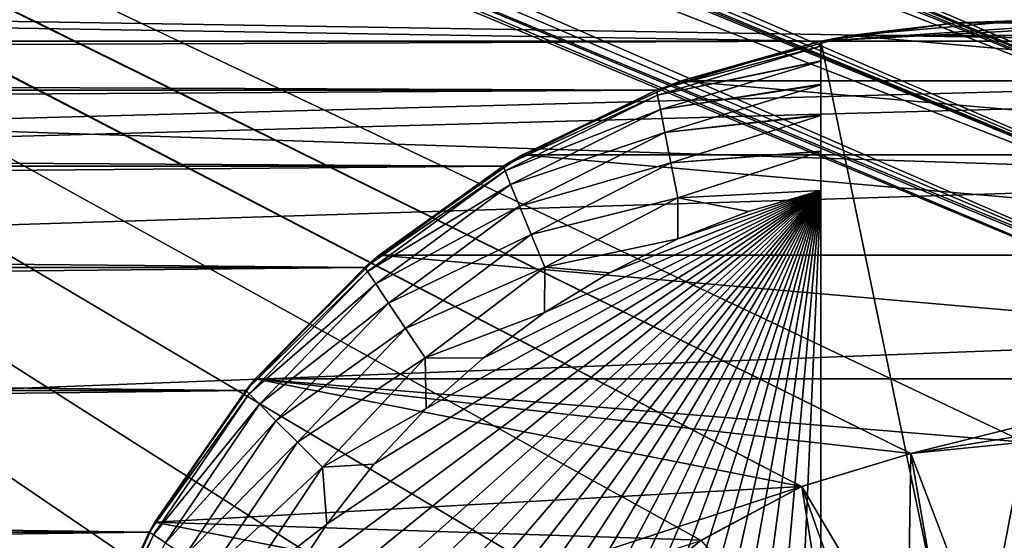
# Model space of a CAD drawing. Header units: millimetres. Extents: x -100 to 100, y -64 to 136.
# Tile 337 of 530: x 19.05 to 22.43, y 26.66 to 28.45. Entities that reach past the tile are written whole.
import ezdxf

# ---------------------------------------------------------------- set-up
doc = ezdxf.new("R2010")
doc.units = ezdxf.units.MM
doc.header["$LTSCALE"] = 159.143519
for name, color, linetype in [('120', 7, 'CONTINUOUS'), ('126', 7, 'CONTINUOUS'), ('130', 7, 'CONTINUOUS'), ('221', 7, 'CONTINUOUS'), ('326', 7, 'CONTINUOUS'), ('328', 7, 'CONTINUOUS'), ('330', 7, 'CONTINUOUS'), ('331', 7, 'CONTINUOUS'), ('332', 7, 'CONTINUOUS'), ('335', 7, 'CONTINUOUS'), ('336', 7, 'CONTINUOUS'), ('337', 7, 'CONTINUOUS'), ('397', 7, 'CONTINUOUS'), ('407', 7, 'CONTINUOUS'), ('412', 7, 'CONTINUOUS'), ('420', 7, 'CONTINUOUS'), ('424', 7, 'CONTINUOUS'), ('426', 7, 'CONTINUOUS'), ('437', 7, 'CONTINUOUS')]:
    doc.layers.add(name, color=color, linetype=linetype)

msp = doc.modelspace()

# ---------------------------------------------------------------- linework, layer by layer
at = {"layer": '120', "color": 7, "linetype": 'CONTINUOUS', "true_color": 0x8c979c}
for points in [[(23.5091, 27.3097, 2.6044), (10.3131, 32.7757, 3.0653), (22.1097, 26.9615, 2.6533), (23.5091, 27.3097, 2.6044)], [(10.3131, 32.7757, 3.0653), (10.3131, 23.1114, 3.0653), (21.7344, 26.8477, 2.6664), (10.3131, 32.7757, 3.0653)], [(22.1097, 26.9615, 2.6533), (10.3131, 32.7757, 3.0653), (21.7344, 26.8477, 2.6664), (22.1097, 26.9615, 2.6533)], [(23.7096, 27.2163, 2.5974), (23.5091, 27.3097, 2.6044), (22.1097, 26.9615, 2.6533), (23.7096, 27.2163, 2.5974)], [(22.5, 27, 2.6397), (23.7096, 27.2163, 2.5974), (22.1097, 26.9615, 2.6533), (22.5, 27, 2.6397)], [(21.7344, 26.8477, 2.6664), (10.3131, 23.1114, 3.0653), (21.3886, 26.6627, 2.6785), (21.7344, 26.8477, 2.6664)]]:
    msp.add_3dface(points, dxfattribs=at)
at = {"layer": '126', "color": 7, "linetype": 'CONTINUOUS', "true_color": 0x8c979c}
for points in [[(9.8935, 34.0984, 2.6334), (9.9513, 33.8917, 2.7802), (23.8965, 28.2825, 2.1591), (9.8935, 34.0984, 2.6334)], [(23.9601, 28.4553, 1.9326), (9.8935, 34.0984, 2.6334), (23.8965, 28.2825, 2.1591), (23.9601, 28.4553, 1.9326)], [(9.9513, 33.8917, 2.7802), (9.9682, 33.8306, 2.8157), (23.8965, 28.2825, 2.1591), (9.9513, 33.8917, 2.7802)], [(9.9682, 33.8306, 2.8157), (10.0227, 33.6366, 2.9089), (23.8162, 28.0729, 2.3456), (9.9682, 33.8306, 2.8157)], [(23.8965, 28.2825, 2.1591), (9.9682, 33.8306, 2.8157), (23.8162, 28.0729, 2.3456), (23.8965, 28.2825, 2.1591)], [(10.0227, 33.6366, 2.9089), (10.0574, 33.5175, 2.9536), (23.8162, 28.0729, 2.3456), (10.0227, 33.6366, 2.9089)], [(10.0574, 33.5175, 2.9536), (10.1049, 33.3619, 2.9992), (23.7222, 27.8344, 2.4853), (10.0574, 33.5175, 2.9536)], [(23.8162, 28.0729, 2.3456), (10.0574, 33.5175, 2.9536), (23.7222, 27.8344, 2.4853), (23.8162, 28.0729, 2.3456)], [(10.1049, 33.3619, 2.9992), (10.1698, 33.1634, 3.0392), (23.7222, 27.8344, 2.4853), (10.1049, 33.3619, 2.9992)], [(10.1698, 33.1634, 3.0392), (10.201, 33.073, 3.0511), (23.6183, 27.5761, 2.5726), (10.1698, 33.1634, 3.0392)], [(23.7222, 27.8344, 2.4853), (10.1698, 33.1634, 3.0392), (23.6183, 27.5761, 2.5726), (23.7222, 27.8344, 2.4853)], [(10.201, 33.073, 3.0511), (10.3131, 32.7757, 3.0653), (23.6183, 27.5761, 2.5726), (10.201, 33.073, 3.0511)], [(10.3131, 32.7757, 3.0653), (23.5091, 27.3097, 2.6044), (23.6183, 27.5761, 2.5726), (10.3131, 32.7757, 3.0653)]]:
    msp.add_3dface(points, dxfattribs=at)
at = {"layer": '130', "color": 7, "linetype": 'CONTINUOUS', "true_color": 0x8c979c}
for points in [[(21.6749, 21.9306, -2.6685), (21.3863, 21.8007, -2.6786), (10.4302, 32.7271, -3.0612), (21.6749, 21.9306, -2.6685)], [(21.6749, 21.9306, -2.6685), (10.4302, 32.7271, -3.0612), (21.0855, 23.5861, -2.6891), (21.6749, 21.9306, -2.6685)], [(21.3863, 21.8007, -2.6786), (21.1033, 21.652, -2.6885), (10.4302, 32.7271, -3.0612), (21.3863, 21.8007, -2.6786)], [(21.1033, 21.652, -2.6885), (20.8276, 21.4846, -2.6981), (10.4302, 32.7271, -3.0612), (21.1033, 21.652, -2.6885)], [(20.8276, 21.4846, -2.6981), (20.5606, 21.2993, -2.7074), (10.4302, 32.7271, -3.0612), (20.8276, 21.4846, -2.6981)], [(20.5606, 21.2993, -2.7074), (20.3037, 21.0967, -2.7164), (10.4302, 32.7271, -3.0612), (20.5606, 21.2993, -2.7074)], [(20.3037, 21.0967, -2.7164), (20.0582, 20.8776, -2.725), (10.4302, 32.7271, -3.0612), (20.3037, 21.0967, -2.7164)], [(20.0582, 20.8776, -2.725), (19.8256, 20.6428, -2.7331), (10.4302, 32.7271, -3.0612), (20.0582, 20.8776, -2.725)], [(19.8256, 20.6428, -2.7331), (19.607, 20.3935, -2.7407), (10.4302, 32.7271, -3.0612), (19.8256, 20.6428, -2.7331)], [(19.607, 20.3935, -2.7407), (19.4035, 20.1307, -2.7478), (10.4302, 32.7271, -3.0612), (19.607, 20.3935, -2.7407)], [(19.4035, 20.1307, -2.7478), (19.297, 19.9788, -2.7515), (10.4302, 32.7271, -3.0612), (19.4035, 20.1307, -2.7478)], [(19.297, 19.9788, -2.7515), (19.2161, 19.8555, -2.7544), (10.4302, 32.7271, -3.0612), (19.297, 19.9788, -2.7515)], [(19.2161, 19.8555, -2.7544), (19.0453, 19.5693, -2.7603), (10.4302, 32.7271, -3.0612), (19.2161, 19.8555, -2.7544)], [(10.4302, 32.7271, -3.0612), (16.9696, 30.0184, -2.8328), (23.9029, 27.104, -2.5907), (10.4302, 32.7271, -3.0612)], [(10.4302, 32.7271, -3.0612), (23.9029, 27.104, -2.5907), (22.5, 27, -2.6397), (10.4302, 32.7271, -3.0612)], [(20.5, 25, -2.7095), (10.4302, 32.7271, -3.0612), (20.5384, 25.39, -2.7082), (20.5, 25, -2.7095)], [(10.4302, 32.7271, -3.0612), (20.5, 25, -2.7095), (20.5384, 24.61, -2.7082), (10.4302, 32.7271, -3.0612)], [(20.5384, 25.39, -2.7082), (10.4302, 32.7271, -3.0612), (20.6521, 25.7651, -2.7042), (20.5384, 25.39, -2.7082)], [(20.6521, 25.7651, -2.7042), (10.4302, 32.7271, -3.0612), (20.8369, 26.1108, -2.6978), (20.6521, 25.7651, -2.7042)], [(20.8369, 26.1108, -2.6978), (10.4302, 32.7271, -3.0612), (21.0855, 26.4139, -2.6891), (20.8369, 26.1108, -2.6978)], [(21.0855, 26.4139, -2.6891), (10.4302, 32.7271, -3.0612), (21.3886, 26.6627, -2.6785), (21.0855, 26.4139, -2.6891)], [(21.3886, 26.6627, -2.6785), (10.4302, 32.7271, -3.0612), (21.7344, 26.8477, -2.6664), (21.3886, 26.6627, -2.6785)], [(21.7344, 26.8477, -2.6664), (10.4302, 32.7271, -3.0612), (22.1097, 26.9615, -2.6533), (21.7344, 26.8477, -2.6664)], [(22.1097, 26.9615, -2.6533), (10.4302, 32.7271, -3.0612), (22.5, 27, -2.6397), (22.1097, 26.9615, -2.6533)], [(21.0855, 23.5861, -2.6891), (10.4302, 32.7271, -3.0612), (20.8369, 23.8892, -2.6978), (21.0855, 23.5861, -2.6891)], [(20.8369, 23.8892, -2.6978), (10.4302, 32.7271, -3.0612), (20.6521, 24.2349, -2.7042), (20.8369, 23.8892, -2.6978)], [(20.6521, 24.2349, -2.7042), (10.4302, 32.7271, -3.0612), (20.5384, 24.61, -2.7082), (20.6521, 24.2349, -2.7042)], [(23.7096, 27.2163, -2.5974), (23.9029, 27.104, -2.5907), (16.9696, 30.0184, -2.8328), (23.7096, 27.2163, -2.5974)], [(23.509, 27.3096, -2.6044), (23.7096, 27.2163, -2.5974), (16.9696, 30.0184, -2.8328), (23.509, 27.3096, -2.6044)]]:
    msp.add_3dface(points, dxfattribs=at)
at = {"layer": '221', "color": 7, "linetype": 'CONTINUOUS', "true_color": 0x8c979c}
for points in [[(23.9604, 28.4562, -1.9311), (23.8969, 28.2837, -2.1578), (9.8387, 34.2808, -2.4576), (23.9604, 28.4562, -1.9311)], [(9.8387, 34.2808, -2.4576), (23.8969, 28.2837, -2.1578), (9.8667, 34.203, -2.5373), (9.8387, 34.2808, -2.4576)], [(9.8667, 34.203, -2.5373), (23.8969, 28.2837, -2.1578), (9.8985, 34.1156, -2.6145), (9.8667, 34.203, -2.5373)], [(9.8985, 34.1156, -2.6145), (23.8969, 28.2837, -2.1578), (9.9344, 34.0181, -2.6888), (9.8985, 34.1156, -2.6145)], [(23.8969, 28.2837, -2.1578), (23.8167, 28.0743, -2.3447), (9.9344, 34.0181, -2.6888), (23.8969, 28.2837, -2.1578)], [(9.9344, 34.0181, -2.6888), (23.8167, 28.0743, -2.3447), (9.9745, 33.9104, -2.7592), (9.9344, 34.0181, -2.6888)], [(9.9745, 33.9104, -2.7592), (23.8167, 28.0743, -2.3447), (10.0188, 33.7923, -2.8248), (9.9745, 33.9104, -2.7592)], [(10.0188, 33.7923, -2.8248), (23.8167, 28.0743, -2.3447), (10.0673, 33.664, -2.8845), (10.0188, 33.7923, -2.8248)], [(23.8167, 28.0743, -2.3447), (23.7228, 27.8359, -2.4846), (10.0673, 33.664, -2.8845), (23.8167, 28.0743, -2.3447)], [(10.0673, 33.664, -2.8845), (23.7228, 27.8359, -2.4846), (10.1199, 33.5259, -2.9373), (10.0673, 33.664, -2.8845)], [(10.1199, 33.5259, -2.9373), (23.7228, 27.8359, -2.4846), (10.1762, 33.3791, -2.9819), (10.1199, 33.5259, -2.9373)], [(23.7228, 27.8359, -2.4846), (23.6189, 27.5777, -2.5723), (10.1762, 33.3791, -2.9819), (23.7228, 27.8359, -2.4846)], [(10.1762, 33.3791, -2.9819), (23.6189, 27.5777, -2.5723), (10.2359, 33.2247, -3.0174), (10.1762, 33.3791, -2.9819)], [(10.2359, 33.2247, -3.0174), (23.6189, 27.5777, -2.5723), (10.2985, 33.0637, -3.0429), (10.2359, 33.2247, -3.0174)], [(23.6189, 27.5777, -2.5723), (23.509, 27.3096, -2.6044), (10.2985, 33.0637, -3.0429), (23.6189, 27.5777, -2.5723)], [(10.2985, 33.0637, -3.0429), (23.509, 27.3096, -2.6044), (10.3634, 32.8975, -3.0577), (10.2985, 33.0637, -3.0429)], [(23.509, 27.3096, -2.6044), (16.9696, 30.0184, -2.8328), (10.3634, 32.8975, -3.0577), (23.509, 27.3096, -2.6044)]]:
    msp.add_3dface(points, dxfattribs=at)
at = {"layer": '326', "linetype": 'CONTINUOUS'}
for points in [[(22.5, 27, 2.6397), (22.1097, 26.9615, 2.6533), (22.5, 27, 35), (22.5, 27, 2.6397)], [(22.5, 27, 35), (22.1097, 26.9615, 2.6533), (22.1097, 26.9615, 35), (22.5, 27, 35)], [(22.1097, 26.9615, 2.6533), (21.7344, 26.8477, 2.6664), (21.7346, 26.8478, 35), (22.1097, 26.9615, 2.6533)], [(22.1097, 26.9615, 35), (22.1097, 26.9615, 2.6533), (21.7346, 26.8478, 35), (22.1097, 26.9615, 35)], [(21.7344, 26.8477, 2.6664), (21.3886, 26.6627, 2.6785), (21.389, 26.663, 35), (21.7344, 26.8477, 2.6664)], [(21.7346, 26.8478, 35), (21.7344, 26.8477, 2.6664), (21.389, 26.663, 35), (21.7346, 26.8478, 35)], [(21.389, 26.663, 35), (21.3886, 26.6627, 2.6785), (21.0858, 26.4142, 35), (21.389, 26.663, 35)]]:
    msp.add_3dface(points, dxfattribs=at)
at = {"layer": '328', "linetype": 'CONTINUOUS'}
for points in [[(22.5, 27, -14.5958), (22.3641, 26.2929, -15), (22.1098, 26.9616, -14.5958), (22.5, 27, -14.5958)], [(22.5, 26.3, -15), (22.3641, 26.2929, -15), (22.5, 27, -14.5958), (22.5, 26.3, -15)], [(22.1098, 26.9616, -14.5958), (22.0983, 26.2363, -15), (21.7346, 26.8477, -14.5958), (22.1098, 26.9616, -14.5958)], [(22.2297, 26.2716, -15), (22.0983, 26.2363, -15), (22.1098, 26.9616, -14.5958), (22.2297, 26.2716, -15)], [(22.3641, 26.2929, -15), (22.2297, 26.2716, -15), (22.1098, 26.9616, -14.5958), (22.3641, 26.2929, -15)], [(21.7346, 26.8477, -14.5958), (21.8501, 26.1258, -15), (21.3888, 26.6629, -14.5958), (21.7346, 26.8477, -14.5958)], [(22.0983, 26.2363, -15), (21.9712, 26.1876, -15), (21.7346, 26.8477, -14.5958), (22.0983, 26.2363, -15)], [(21.9712, 26.1876, -15), (21.8501, 26.1258, -15), (21.7346, 26.8477, -14.5958), (21.9712, 26.1876, -15)]]:
    msp.add_3dface(points, dxfattribs=at)
at = {"layer": '330', "linetype": 'CONTINUOUS'}
for points in [[(22.5, 28.45, 35), (23.0992, 28.3976, 35), (21.9008, 28.3976, 35), (22.5, 28.45, 35)], [(21.9008, 28.3976, 35), (23.68, 28.2419, 35), (21.32, 28.2419, 35), (21.9008, 28.3976, 35)], [(23.0992, 28.3976, 35), (23.68, 28.2419, 35), (21.9008, 28.3976, 35), (23.0992, 28.3976, 35)], [(21.32, 28.2419, 35), (24.2249, 27.9878, 35), (20.7751, 27.9878, 35), (21.32, 28.2419, 35)], [(23.68, 28.2419, 35), (24.2249, 27.9878, 35), (21.32, 28.2419, 35), (23.68, 28.2419, 35)], [(20.7751, 27.9878, 35), (24.7175, 27.6429, 35), (20.2825, 27.6429, 35), (20.7751, 27.9878, 35)], [(24.2249, 27.9878, 35), (24.7175, 27.6429, 35), (20.7751, 27.9878, 35), (24.2249, 27.9878, 35)], [(20.2825, 27.6429, 35), (25.1429, 27.2175, 35), (19.8571, 27.2175, 35), (20.2825, 27.6429, 35)], [(24.7175, 27.6429, 35), (25.1429, 27.2175, 35), (20.2825, 27.6429, 35), (24.7175, 27.6429, 35)], [(19.8571, 27.2175, 35), (21.7346, 26.8478, 35), (19.5122, 26.7249, 35), (19.8571, 27.2175, 35)], [(22.5, 27, 35), (22.1097, 26.9615, 35), (19.8571, 27.2175, 35), (22.5, 27, 35)], [(25.1429, 27.2175, 35), (22.5, 27, 35), (19.8571, 27.2175, 35), (25.1429, 27.2175, 35)], [(22.1097, 26.9615, 35), (21.7346, 26.8478, 35), (19.8571, 27.2175, 35), (22.1097, 26.9615, 35)], [(21.7346, 26.8478, 35), (21.389, 26.663, 35), (19.5122, 26.7249, 35), (21.7346, 26.8478, 35)], [(19.5122, 26.7249, 35), (21.0858, 26.4142, 35), (19.2581, 26.18, 35), (19.5122, 26.7249, 35)], [(21.389, 26.663, 35), (21.0858, 26.4142, 35), (19.5122, 26.7249, 35), (21.389, 26.663, 35)]]:
    msp.add_3dface(points, dxfattribs=at)
at = {"layer": '331', "linetype": 'CONTINUOUS'}
for points in [[(22.2652, 28.442, 35.9), (21.9008, 28.3976, 35), (21.8, 28.3782, 35.9), (22.2652, 28.442, 35.9)], [(22.5, 28.45, 35), (21.9008, 28.3976, 35), (22.2652, 28.442, 35.9), (22.5, 28.45, 35)], [(22.7348, 28.442, 35.9), (22.5, 28.45, 35), (22.2652, 28.442, 35.9), (22.7348, 28.442, 35.9)], [(21.9008, 28.3976, 35), (21.32, 28.2419, 35), (21.8, 28.3782, 35.9), (21.9008, 28.3976, 35)], [(21.8, 28.3782, 36.7), (21.32, 28.2419, 35), (21.2359, 28.2101, 36.7), (21.8, 28.3782, 36.7)], [(21.8, 28.3782, 35.9), (21.32, 28.2419, 35), (21.8, 28.3782, 36.7), (21.8, 28.3782, 35.9)], [(21.32, 28.2419, 35), (20.7751, 27.9878, 35), (21.2359, 28.2101, 36.7), (21.32, 28.2419, 35)], [(21.2359, 28.2101, 36.7), (20.7751, 27.9878, 35), (20.7087, 27.9485, 36.7), (21.2359, 28.2101, 36.7)], [(20.7751, 27.9878, 35), (20.2825, 27.6429, 35), (20.7087, 27.9485, 36.7), (20.7751, 27.9878, 35)], [(20.7087, 27.9485, 36.7), (20.2825, 27.6429, 35), (20.2336, 27.6011, 36.7), (20.7087, 27.9485, 36.7)], [(20.2825, 27.6429, 35), (19.8571, 27.2175, 35), (20.2336, 27.6011, 36.7), (20.2825, 27.6429, 35)], [(20.2336, 27.6011, 36.7), (19.8571, 27.2175, 35), (19.8244, 27.178, 36.7), (20.2336, 27.6011, 36.7)], [(19.8571, 27.2175, 35), (19.5122, 26.7249, 35), (19.8244, 27.178, 36.7), (19.8571, 27.2175, 35)], [(19.8244, 27.178, 36.7), (19.5122, 26.7249, 35), (19.4931, 26.6915, 36.7), (19.8244, 27.178, 36.7)], [(19.5122, 26.7249, 35), (19.2581, 26.18, 35), (19.4931, 26.6915, 36.7), (19.5122, 26.7249, 35)], [(19.4931, 26.6915, 36.7), (19.2581, 26.18, 35), (19.2494, 26.1558, 36.7), (19.4931, 26.6915, 36.7)]]:
    msp.add_3dface(points, dxfattribs=at)
at = {"layer": '332', "linetype": 'CONTINUOUS'}
for points in [[(19.5616, 24.7382, 37.3), (21.8, 27.8657, 37.3), (19.55, 25, 37.3), (19.5616, 24.7382, 37.3)], [(19.55, 25, 37.3), (21.8, 27.8657, 37.3), (19.5616, 25.2618, 37.3), (19.55, 25, 37.3)], [(19.5965, 24.4785, 37.3), (21.8, 27.8657, 37.3), (19.5616, 24.7382, 37.3), (19.5965, 24.4785, 37.3)], [(19.5616, 25.2618, 37.3), (21.8, 27.8657, 37.3), (19.5965, 25.5215, 37.3), (19.5616, 25.2618, 37.3)], [(19.6542, 24.2229, 37.3), (21.8, 27.8657, 37.3), (19.5965, 24.4785, 37.3), (19.6542, 24.2229, 37.3)], [(19.5965, 25.5215, 37.3), (21.8, 27.8657, 37.3), (19.6542, 25.7771, 37.3), (19.5965, 25.5215, 37.3)], [(19.7344, 23.9735, 37.3), (21.8, 27.8657, 37.3), (19.6542, 24.2229, 37.3), (19.7344, 23.9735, 37.3)], [(19.6542, 25.7771, 37.3), (21.8, 27.8657, 37.3), (19.7344, 26.0265, 37.3), (19.6542, 25.7771, 37.3)], [(19.8364, 23.7321, 37.3), (21.8, 27.8657, 37.3), (19.7344, 23.9735, 37.3), (19.8364, 23.7321, 37.3)], [(19.7344, 26.0265, 37.3), (21.8, 27.8657, 37.3), (19.8364, 26.2679, 37.3), (19.7344, 26.0265, 37.3)], [(19.9594, 23.5007, 37.3), (21.8, 27.8657, 37.3), (19.8364, 23.7321, 37.3), (19.9594, 23.5007, 37.3)], [(19.8364, 26.2679, 37.3), (21.8, 27.8657, 37.3), (19.9594, 26.4993, 37.3), (19.8364, 26.2679, 37.3)], [(20.1025, 23.2811, 37.3), (21.8, 27.8657, 37.3), (19.9594, 23.5007, 37.3), (20.1025, 23.2811, 37.3)], [(19.9594, 26.4993, 37.3), (21.8, 27.8657, 37.3), (20.1025, 26.7189, 37.3), (19.9594, 26.4993, 37.3)], [(20.2645, 23.0752, 37.3), (21.8, 27.8657, 37.3), (20.1025, 23.2811, 37.3), (20.2645, 23.0752, 37.3)], [(20.1025, 26.7189, 37.3), (21.8, 27.8657, 37.3), (20.2645, 26.9248, 37.3), (20.1025, 26.7189, 37.3)], [(20.444, 22.8845, 37.3), (21.8, 27.8657, 37.3), (20.2645, 23.0752, 37.3), (20.444, 22.8845, 37.3)], [(20.2645, 26.9248, 37.3), (21.8, 27.8657, 37.3), (20.444, 27.1155, 37.3), (20.2645, 26.9248, 37.3)], [(20.6397, 22.7105, 37.3), (21.8, 27.8657, 37.3), (20.444, 22.8845, 37.3), (20.6397, 22.7105, 37.3)], [(20.444, 27.1155, 37.3), (21.8, 27.8657, 37.3), (20.6397, 27.2895, 37.3), (20.444, 27.1155, 37.3)], [(20.8504, 22.5544, 37.3), (21.8, 27.8657, 37.3), (20.6397, 22.7105, 37.3), (20.8504, 22.5544, 37.3)], [(20.6397, 27.2895, 37.3), (21.8, 27.8657, 37.3), (20.8504, 27.4456, 37.3), (20.6397, 27.2895, 37.3)], [(21.0741, 22.4175, 37.3), (21.8, 27.8657, 37.3), (20.8504, 22.5544, 37.3), (21.0741, 22.4175, 37.3)], [(20.8504, 27.4456, 37.3), (21.8, 27.8657, 37.3), (21.0741, 27.5825, 37.3), (20.8504, 27.4456, 37.3)], [(21.3087, 22.3012, 37.3), (21.8, 27.8657, 37.3), (21.0741, 22.4175, 37.3), (21.3087, 22.3012, 37.3)], [(21.0741, 27.5825, 37.3), (21.8, 27.8657, 37.3), (21.3087, 27.6988, 37.3), (21.0741, 27.5825, 37.3)], [(21.5516, 22.2066, 37.3), (21.8, 27.8657, 37.3), (21.3087, 22.3012, 37.3), (21.5516, 22.2066, 37.3)], [(21.3087, 27.6988, 37.3), (21.8, 27.8657, 37.3), (21.5516, 27.7934, 37.3), (21.3087, 27.6988, 37.3)], [(21.8, 22.1343, 37.3), (21.8, 27.8657, 37.3), (21.5516, 22.2066, 37.3), (21.8, 22.1343, 37.3)]]:
    msp.add_3dface(points, dxfattribs=at)
at = {"layer": '335', "linetype": 'CONTINUOUS'}
for points in [[(23.2, 28.3782, 35.9), (22.7348, 28.442, 35.9), (21.8, 28.3782, 35.9), (23.2, 28.3782, 35.9)], [(22.7348, 28.442, 35.9), (22.2652, 28.442, 35.9), (21.8, 28.3782, 35.9), (22.7348, 28.442, 35.9)], [(23.2, 28.3782, 35.9), (21.8, 28.3782, 35.9), (21.8, 21.6218, 35.9), (23.2, 28.3782, 35.9)], [(23.2, 21.6218, 35.9), (23.2, 28.3782, 35.9), (21.8, 21.6218, 35.9), (23.2, 21.6218, 35.9)]]:
    msp.add_3dface(points, dxfattribs=at)
at = {"layer": '336', "linetype": 'CONTINUOUS'}
for points in [[(21.8, 28.3782, 35.9), (21.8, 28.3782, 36.7), (21.8, 21.6218, 36.7), (21.8, 28.3782, 35.9)], [(21.8, 21.6218, 35.9), (21.8, 28.3782, 35.9), (21.8, 21.6218, 36.7), (21.8, 21.6218, 35.9)]]:
    msp.add_3dface(points, dxfattribs=at)
at = {"layer": '337', "linetype": 'CONTINUOUS'}
for points in [[(21.8, 28.3782, 36.8), (21.236, 28.2101, 36.8), (21.8, 28.3612, 36.9279), (21.8, 28.3782, 36.8)], [(21.8, 28.3612, 36.9279), (21.236, 28.2101, 36.8), (21.2393, 28.1932, 36.9289), (21.8, 28.3612, 36.9279)], [(21.8, 28.3612, 36.9279), (21.2393, 28.1932, 36.9289), (21.8, 28.3112, 37.0476), (21.8, 28.3612, 36.9279)], [(21.8, 28.3112, 37.0476), (21.2393, 28.1932, 36.9289), (21.8, 28.31, 37.0497), (21.8, 28.3112, 37.0476)], [(21.8, 28.31, 37.0497), (21.2393, 28.1932, 36.9289), (21.2491, 28.1435, 37.0497), (21.8, 28.31, 37.0497)], [(21.8, 28.31, 37.0497), (21.2491, 28.1435, 37.0497), (21.8, 28.231, 37.1512), (21.8, 28.31, 37.0497)], [(21.8, 28.231, 37.1512), (21.2491, 28.1435, 37.0497), (21.8, 28.2287, 37.1534), (21.8, 28.231, 37.1512)], [(21.8, 28.2287, 37.1534), (21.2491, 28.1435, 37.0497), (21.2648, 28.0642, 37.1534), (21.8, 28.2287, 37.1534)], [(21.8, 28.2287, 37.1534), (21.2648, 28.0642, 37.1534), (21.8, 28.1253, 37.2314), (21.8, 28.2287, 37.1534)], [(21.236, 28.2101, 36.8), (20.7087, 27.9485, 36.8), (21.2393, 28.1932, 36.9289), (21.236, 28.2101, 36.8)], [(21.2393, 28.1932, 36.9289), (20.7087, 27.9485, 36.8), (20.7152, 27.9327, 36.9289), (21.2393, 28.1932, 36.9289)], [(21.2393, 28.1932, 36.9289), (20.7152, 27.9327, 36.9289), (21.2491, 28.1435, 37.0497), (21.2393, 28.1932, 36.9289)], [(21.2491, 28.1435, 37.0497), (20.7152, 27.9327, 36.9289), (20.7345, 27.886, 37.0497), (21.2491, 28.1435, 37.0497)], [(21.2491, 28.1435, 37.0497), (20.7345, 27.886, 37.0497), (21.2648, 28.0642, 37.1534), (21.2491, 28.1435, 37.0497)], [(21.8, 28.1253, 37.2314), (21.2648, 28.0642, 37.1534), (21.8, 28.1226, 37.2329), (21.8, 28.1253, 37.2314)], [(21.8, 28.1226, 37.2329), (21.2648, 28.0642, 37.1534), (21.2853, 27.9606, 37.2329), (21.8, 28.1226, 37.2329)], [(21.8, 28.1226, 37.2329), (21.2853, 27.9606, 37.2329), (21.8, 28.0007, 37.2825), (21.8, 28.1226, 37.2329)], [(21.2648, 28.0642, 37.1534), (20.7345, 27.886, 37.0497), (20.7652, 27.8116, 37.1534), (21.2648, 28.0642, 37.1534)], [(21.2648, 28.0642, 37.1534), (20.7652, 27.8116, 37.1534), (21.2853, 27.9606, 37.2329), (21.2648, 28.0642, 37.1534)], [(21.2853, 27.9606, 37.2329), (21.8, 27.9988, 37.283), (21.8, 28.0007, 37.2825), (21.2853, 27.9606, 37.2329)], [(21.3093, 27.8399, 37.283), (21.8, 27.9988, 37.283), (21.2853, 27.9606, 37.2329), (21.3093, 27.8399, 37.283)], [(21.3093, 27.8399, 37.283), (21.8, 27.8657, 37.3), (21.8, 27.9988, 37.283), (21.3093, 27.8399, 37.283)], [(20.7087, 27.9485, 36.8), (20.2336, 27.6011, 36.8), (20.7152, 27.9327, 36.9289), (20.7087, 27.9485, 36.8)], [(21.2853, 27.9606, 37.2329), (20.7652, 27.8116, 37.1534), (20.8053, 27.7145, 37.2329), (21.2853, 27.9606, 37.2329)], [(21.3093, 27.8399, 37.283), (21.2853, 27.9606, 37.2329), (20.8053, 27.7145, 37.2329), (21.3093, 27.8399, 37.283)], [(20.7152, 27.9327, 36.9289), (20.2336, 27.6011, 36.8), (20.243, 27.5869, 36.9289), (20.7152, 27.9327, 36.9289)], [(20.7152, 27.9327, 36.9289), (20.243, 27.5869, 36.9289), (20.7345, 27.886, 37.0497), (20.7152, 27.9327, 36.9289)], [(20.7345, 27.886, 37.0497), (20.243, 27.5869, 36.9289), (20.2709, 27.545, 37.0497), (20.7345, 27.886, 37.0497)], [(20.7345, 27.886, 37.0497), (20.2709, 27.545, 37.0497), (20.7652, 27.8116, 37.1534), (20.7345, 27.886, 37.0497)], [(21.5516, 27.7934, 37.3), (21.8, 27.8657, 37.3), (21.3093, 27.8399, 37.283), (21.5516, 27.7934, 37.3)], [(20.7652, 27.8116, 37.1534), (20.2709, 27.545, 37.0497), (20.3154, 27.4783, 37.1534), (20.7652, 27.8116, 37.1534)], [(20.7652, 27.8116, 37.1534), (20.3154, 27.4783, 37.1534), (20.8053, 27.7145, 37.2329), (20.7652, 27.8116, 37.1534)], [(20.852, 27.6013, 37.283), (21.3093, 27.8399, 37.283), (20.8053, 27.7145, 37.2329), (20.852, 27.6013, 37.283)], [(20.852, 27.6013, 37.283), (21.3087, 27.6988, 37.3), (21.3093, 27.8399, 37.283), (20.852, 27.6013, 37.283)], [(21.3087, 27.6988, 37.3), (21.5516, 27.7934, 37.3), (21.3093, 27.8399, 37.283), (21.3087, 27.6988, 37.3)], [(20.8053, 27.7145, 37.2329), (20.3154, 27.4783, 37.1534), (20.3734, 27.3913, 37.2329), (20.8053, 27.7145, 37.2329)], [(20.852, 27.6013, 37.283), (20.8053, 27.7145, 37.2329), (20.3734, 27.3913, 37.2329), (20.852, 27.6013, 37.283)], [(21.0741, 27.5825, 37.3), (21.3087, 27.6988, 37.3), (20.852, 27.6013, 37.283), (21.0741, 27.5825, 37.3)], [(20.2336, 27.6011, 36.8), (19.8244, 27.178, 36.8), (20.243, 27.5869, 36.9289), (20.2336, 27.6011, 36.8)], [(20.243, 27.5869, 36.9289), (19.8244, 27.178, 36.8), (19.8364, 27.166, 36.9289), (20.243, 27.5869, 36.9289)], [(20.243, 27.5869, 36.9289), (19.8364, 27.166, 36.9289), (20.2709, 27.545, 37.0497), (20.243, 27.5869, 36.9289)], [(20.441, 27.2898, 37.283), (20.852, 27.6013, 37.283), (20.3734, 27.3913, 37.2329), (20.441, 27.2898, 37.283)], [(20.441, 27.2898, 37.283), (20.8504, 27.4456, 37.3), (20.852, 27.6013, 37.283), (20.441, 27.2898, 37.283)], [(20.8504, 27.4456, 37.3), (21.0741, 27.5825, 37.3), (20.852, 27.6013, 37.283), (20.8504, 27.4456, 37.3)], [(20.2709, 27.545, 37.0497), (19.8364, 27.166, 36.9289), (19.8718, 27.1305, 37.0497), (20.2709, 27.545, 37.0497)], [(20.2709, 27.545, 37.0497), (19.8718, 27.1305, 37.0497), (20.3154, 27.4783, 37.1534), (20.2709, 27.545, 37.0497)], [(20.3154, 27.4783, 37.1534), (19.8718, 27.1305, 37.0497), (19.9283, 27.0739, 37.1534), (20.3154, 27.4783, 37.1534)], [(20.3154, 27.4783, 37.1534), (19.9283, 27.0739, 37.1534), (20.3734, 27.3913, 37.2329), (20.3154, 27.4783, 37.1534)], [(20.6397, 27.2895, 37.3), (20.8504, 27.4456, 37.3), (20.441, 27.2898, 37.283), (20.6397, 27.2895, 37.3)], [(20.3734, 27.3913, 37.2329), (19.9283, 27.0739, 37.1534), (20.0019, 27.0001, 37.2329), (20.3734, 27.3913, 37.2329)], [(20.441, 27.2898, 37.283), (20.3734, 27.3913, 37.2329), (20.0019, 27.0001, 37.2329), (20.441, 27.2898, 37.283)], [(20.0877, 26.914, 37.283), (20.441, 27.2898, 37.283), (20.0019, 27.0001, 37.2329), (20.0877, 26.914, 37.283)], [(20.0877, 26.914, 37.283), (20.444, 27.1155, 37.3), (20.441, 27.2898, 37.283), (20.0877, 26.914, 37.283)], [(20.444, 27.1155, 37.3), (20.6397, 27.2895, 37.3), (20.441, 27.2898, 37.283), (20.444, 27.1155, 37.3)], [(19.8244, 27.178, 36.8), (19.4931, 26.6915, 36.8), (19.8364, 27.166, 36.9289), (19.8244, 27.178, 36.8)], [(19.8364, 27.166, 36.9289), (19.4931, 26.6915, 36.8), (19.5072, 26.6821, 36.9289), (19.8364, 27.166, 36.9289)], [(19.8364, 27.166, 36.9289), (19.5072, 26.6821, 36.9289), (19.8718, 27.1305, 37.0497), (19.8364, 27.166, 36.9289)], [(19.8718, 27.1305, 37.0497), (19.5072, 26.6821, 36.9289), (19.5488, 26.6542, 37.0497), (19.8718, 27.1305, 37.0497)], [(19.8718, 27.1305, 37.0497), (19.5488, 26.6542, 37.0497), (19.9283, 27.0739, 37.1534), (19.8718, 27.1305, 37.0497)], [(20.2645, 26.9248, 37.3), (20.444, 27.1155, 37.3), (20.0877, 26.914, 37.283), (20.2645, 26.9248, 37.3)], [(19.9283, 27.0739, 37.1534), (19.5488, 26.6542, 37.0497), (19.615, 26.6099, 37.1534), (19.9283, 27.0739, 37.1534)], [(19.9283, 27.0739, 37.1534), (19.615, 26.6099, 37.1534), (20.0019, 27.0001, 37.2329), (19.9283, 27.0739, 37.1534)], [(20.0019, 27.0001, 37.2329), (19.615, 26.6099, 37.1534), (19.7014, 26.552, 37.2329), (20.0019, 27.0001, 37.2329)], [(20.0877, 26.914, 37.283), (20.0019, 27.0001, 37.2329), (19.7014, 26.552, 37.2329), (20.0877, 26.914, 37.283)], [(19.8021, 26.4846, 37.283), (20.0877, 26.914, 37.283), (19.7014, 26.552, 37.2329), (19.8021, 26.4846, 37.283)], [(19.8021, 26.4846, 37.283), (20.1025, 26.7189, 37.3), (20.0877, 26.914, 37.283), (19.8021, 26.4846, 37.283)], [(20.1025, 26.7189, 37.3), (20.2645, 26.9248, 37.3), (20.0877, 26.914, 37.283), (20.1025, 26.7189, 37.3)], [(19.9594, 26.4993, 37.3), (20.1025, 26.7189, 37.3), (19.8021, 26.4846, 37.283), (19.9594, 26.4993, 37.3)], [(19.4931, 26.6915, 36.8), (19.2494, 26.1558, 36.8), (19.5072, 26.6821, 36.9289), (19.4931, 26.6915, 36.8)], [(19.5072, 26.6821, 36.9289), (19.2494, 26.1558, 36.8), (19.265, 26.1493, 36.9289), (19.5072, 26.6821, 36.9289)], [(19.5072, 26.6821, 36.9289), (19.265, 26.1493, 36.9289), (19.5488, 26.6542, 37.0497), (19.5072, 26.6821, 36.9289)]]:
    msp.add_3dface(points, dxfattribs=at)
at = {"layer": '397', "color": 7, "linetype": 'CONTINUOUS', "true_color": 0xaaaaaa}
for points in [[(-1.3979, 27.5646, 45.7), (98.8446, 30.2548, 45.7), (-98.8446, 30.2548, 45.7), (-1.3979, 27.5646, 45.7)], [(-1.3979, 27.5646, 45.7), (1.3979, 27.5646, 45.7), (98.8446, 30.2548, 45.7), (-1.3979, 27.5646, 45.7)], [(1.3979, 27.5646, 45.7), (4.1794, 27.2817, 45.7), (98.8446, 30.2548, 45.7), (1.3979, 27.5646, 45.7)], [(4.1794, 27.2817, 45.7), (6.918, 26.7189, 45.7), (98.8446, 30.2548, 45.7), (4.1794, 27.2817, 45.7)], [(6.918, 26.7189, 45.7), (9.5856, 25.882, 45.7), (98.8446, 30.2548, 45.7), (6.918, 26.7189, 45.7)], [(9.5856, 25.882, 45.7), (12.1549, 24.7794, 45.7), (98.8446, 30.2548, 45.7), (9.5856, 25.882, 45.7)], [(98.8446, 30.2548, 45.7), (12.1549, 24.7794, 45.7), (98.3782, 24.7212, 45.7), (98.8446, 30.2548, 45.7)]]:
    msp.add_3dface(points, dxfattribs=at)
at = {"layer": '407', "color": 7, "linetype": 'CONTINUOUS'}
for points in [[(23.2, 28.3782, 36.7), (21.8, 28.3782, 36.7), (-97.3466, 30.333, 36.7), (23.2, 28.3782, 36.7)], [(23.2, 28.3782, 36.7), (-97.3466, 30.333, 36.7), (97.3466, 30.333, 36.7), (23.2, 28.3782, 36.7)], [(21.8, 28.3782, 36.7), (-21.8, 28.3782, 36.7), (-97.3466, 30.333, 36.7), (21.8, 28.3782, 36.7)], [(21.8, 28.3782, 36.7), (21.2359, 28.2101, 36.7), (-21.8, 28.3782, 36.7), (21.8, 28.3782, 36.7)], [(21.2359, 28.2101, 36.7), (-21.2359, 28.2101, 36.7), (-21.8, 28.3782, 36.7), (21.2359, 28.2101, 36.7)], [(21.8, 28.3782, 36.7), (23.2, 28.3782, 36.7), (23.2, 21.6218, 36.7), (21.8, 28.3782, 36.7)], [(21.8, 21.6218, 36.7), (21.8, 28.3782, 36.7), (23.2, 21.6218, 36.7), (21.8, 21.6218, 36.7)], [(21.2359, 28.2101, 36.7), (20.7087, 27.9485, 36.7), (-21.2359, 28.2101, 36.7), (21.2359, 28.2101, 36.7)], [(20.7087, 27.9485, 36.7), (-20.7087, 27.9485, 36.7), (-21.2359, 28.2101, 36.7), (20.7087, 27.9485, 36.7)], [(20.7087, 27.9485, 36.7), (20.2336, 27.6011, 36.7), (-20.7087, 27.9485, 36.7), (20.7087, 27.9485, 36.7)], [(20.2336, 27.6011, 36.7), (-20.2336, 27.6011, 36.7), (-20.7087, 27.9485, 36.7), (20.2336, 27.6011, 36.7)], [(20.2336, 27.6011, 36.7), (19.8244, 27.178, 36.7), (-20.2336, 27.6011, 36.7), (20.2336, 27.6011, 36.7)], [(19.8244, 27.178, 36.7), (-19.8244, 27.178, 36.7), (-20.2336, 27.6011, 36.7), (19.8244, 27.178, 36.7)], [(19.8244, 27.178, 36.7), (19.4931, 26.6915, 36.7), (-19.8244, 27.178, 36.7), (19.8244, 27.178, 36.7)], [(19.4931, 26.6915, 36.7), (-19.4931, 26.6915, 36.7), (-19.8244, 27.178, 36.7), (19.4931, 26.6915, 36.7)], [(19.4931, 26.6915, 36.7), (19.2494, 26.1558, 36.7), (-19.4931, 26.6915, 36.7), (19.4931, 26.6915, 36.7)], [(19.2494, 26.1558, 36.7), (-19.2494, 26.1558, 36.7), (-19.4931, 26.6915, 36.7), (19.2494, 26.1558, 36.7)]]:
    msp.add_3dface(points, dxfattribs=at)
at = {"layer": '412', "linetype": 'CONTINUOUS'}
for points in [[(72.3448, 31.0583, 36.7427), (-72.3448, 31.0583, 36.7427), (-23.2, 28.3782, 36.7427), (72.3448, 31.0583, 36.7427)], [(-21.8, 28.3782, 36.7427), (72.3448, 31.0583, 36.7427), (-23.2, 28.3782, 36.7427), (-21.8, 28.3782, 36.7427)], [(72.3448, 31.0583, 36.7427), (-21.8, 28.3782, 36.7427), (21.8, 28.3782, 36.7427), (72.3448, 31.0583, 36.7427)], [(23.2, 28.3782, 36.7427), (72.3448, 31.0583, 36.7427), (21.8, 28.3782, 36.7427), (23.2, 28.3782, 36.7427)], [(-21.8, 28.3782, 36.7427), (-21.2359, 28.2101, 36.7427), (21.8, 28.3782, 36.7427), (-21.8, 28.3782, 36.7427)], [(21.8, 28.3782, 36.7427), (-21.2359, 28.2101, 36.7427), (21.2359, 28.2101, 36.7427), (21.8, 28.3782, 36.7427)], [(23.2, 21.6218, 36.7427), (23.2, 28.3782, 36.7427), (21.8, 21.6218, 36.7427), (23.2, 21.6218, 36.7427)], [(21.8, 21.6218, 36.7427), (23.2, 28.3782, 36.7427), (21.8, 28.3782, 36.7427), (21.8, 21.6218, 36.7427)], [(-21.2359, 28.2101, 36.7427), (-20.7087, 27.9485, 36.7427), (21.2359, 28.2101, 36.7427), (-21.2359, 28.2101, 36.7427)], [(21.2359, 28.2101, 36.7427), (-20.7087, 27.9485, 36.7427), (20.7087, 27.9485, 36.7427), (21.2359, 28.2101, 36.7427)], [(-20.7087, 27.9485, 36.7427), (-20.2336, 27.6011, 36.7427), (20.7087, 27.9485, 36.7427), (-20.7087, 27.9485, 36.7427)], [(20.7087, 27.9485, 36.7427), (-20.2336, 27.6011, 36.7427), (20.2336, 27.6011, 36.7427), (20.7087, 27.9485, 36.7427)], [(-20.2336, 27.6011, 36.7427), (-19.8244, 27.178, 36.7427), (20.2336, 27.6011, 36.7427), (-20.2336, 27.6011, 36.7427)], [(20.2336, 27.6011, 36.7427), (-19.8244, 27.178, 36.7427), (19.8244, 27.178, 36.7427), (20.2336, 27.6011, 36.7427)], [(-19.8244, 27.178, 36.7427), (-19.4931, 26.6915, 36.7427), (19.8244, 27.178, 36.7427), (-19.8244, 27.178, 36.7427)], [(19.8244, 27.178, 36.7427), (-19.4931, 26.6915, 36.7427), (19.4931, 26.6915, 36.7427), (19.8244, 27.178, 36.7427)], [(-19.4931, 26.6915, 36.7427), (-19.2494, 26.1558, 36.7427), (19.4931, 26.6915, 36.7427), (-19.4931, 26.6915, 36.7427)], [(19.4931, 26.6915, 36.7427), (-19.2494, 26.1558, 36.7427), (19.2494, 26.1558, 36.7427), (19.4931, 26.6915, 36.7427)]]:
    msp.add_3dface(points, dxfattribs=at)
at = {"layer": '420', "linetype": 'CONTINUOUS'}
for points in [[(22.1097, 26.9615, -2.6533), (22.5, 27, -2.6397), (22.1098, 26.9616, -14.5958), (22.1097, 26.9615, -2.6533)], [(22.5, 27, -2.6397), (22.5, 27, -14.5958), (22.1098, 26.9616, -14.5958), (22.5, 27, -2.6397)], [(21.7344, 26.8477, -2.6664), (22.1097, 26.9615, -2.6533), (21.7346, 26.8477, -14.5958), (21.7344, 26.8477, -2.6664)], [(22.1097, 26.9615, -2.6533), (22.1098, 26.9616, -14.5958), (21.7346, 26.8477, -14.5958), (22.1097, 26.9615, -2.6533)], [(21.3886, 26.6627, -2.6785), (21.7344, 26.8477, -2.6664), (21.3888, 26.6629, -14.5958), (21.3886, 26.6627, -2.6785)], [(21.7344, 26.8477, -2.6664), (21.7346, 26.8477, -14.5958), (21.3888, 26.6629, -14.5958), (21.7344, 26.8477, -2.6664)]]:
    msp.add_3dface(points, dxfattribs=at)
at = {"layer": '424', "linetype": 'CONTINUOUS'}
for points in [[(21.236, 28.2101, 36.8), (21.8, 28.3782, 36.8), (21.2359, 28.2101, 36.7427), (21.236, 28.2101, 36.8)], [(21.8, 28.3782, 36.8), (21.8, 28.3782, 36.7427), (21.2359, 28.2101, 36.7427), (21.8, 28.3782, 36.8)], [(20.7087, 27.9485, 36.8), (21.236, 28.2101, 36.8), (20.7087, 27.9485, 36.7427), (20.7087, 27.9485, 36.8)], [(21.236, 28.2101, 36.8), (21.2359, 28.2101, 36.7427), (20.7087, 27.9485, 36.7427), (21.236, 28.2101, 36.8)], [(20.2336, 27.6011, 36.8), (20.7087, 27.9485, 36.8), (20.2336, 27.6011, 36.7427), (20.2336, 27.6011, 36.8)], [(20.7087, 27.9485, 36.8), (20.7087, 27.9485, 36.7427), (20.2336, 27.6011, 36.7427), (20.7087, 27.9485, 36.8)], [(19.8244, 27.178, 36.8), (20.2336, 27.6011, 36.8), (19.8244, 27.178, 36.7427), (19.8244, 27.178, 36.8)], [(20.2336, 27.6011, 36.8), (20.2336, 27.6011, 36.7427), (19.8244, 27.178, 36.7427), (20.2336, 27.6011, 36.8)], [(19.4931, 26.6915, 36.8), (19.8244, 27.178, 36.8), (19.4931, 26.6915, 36.7427), (19.4931, 26.6915, 36.8)], [(19.8244, 27.178, 36.8), (19.8244, 27.178, 36.7427), (19.4931, 26.6915, 36.7427), (19.8244, 27.178, 36.8)], [(19.2494, 26.1558, 36.8), (19.4931, 26.6915, 36.8), (19.2494, 26.1558, 36.7427), (19.2494, 26.1558, 36.8)], [(19.4931, 26.6915, 36.8), (19.4931, 26.6915, 36.7427), (19.2494, 26.1558, 36.7427), (19.4931, 26.6915, 36.8)]]:
    msp.add_3dface(points, dxfattribs=at)
at = {"layer": '426', "linetype": 'CONTINUOUS'}
for points in [[(21.8, 27.8657, 37.3), (21.8, 22.1343, 37.3), (21.8, 28.3782, 36.7427), (21.8, 27.8657, 37.3)], [(21.8, 27.9988, 37.283), (21.8, 27.8657, 37.3), (21.8, 28.3782, 36.7427), (21.8, 27.9988, 37.283)], [(21.8, 22.1343, 37.3), (21.8, 22.0012, 37.283), (21.8, 28.3782, 36.7427), (21.8, 22.1343, 37.3)], [(21.8, 22.0012, 37.283), (21.8, 21.9993, 37.2825), (21.8, 28.3782, 36.7427), (21.8, 22.0012, 37.283)], [(21.8, 28.0007, 37.2825), (21.8, 27.9988, 37.283), (21.8, 28.3782, 36.7427), (21.8, 28.0007, 37.2825)], [(21.8, 21.639, 36.9289), (21.8, 21.6218, 36.8), (21.8, 28.3782, 36.7427), (21.8, 21.639, 36.9289)], [(21.8, 21.6218, 36.8), (21.8, 21.6218, 36.7427), (21.8, 28.3782, 36.7427), (21.8, 21.6218, 36.8)], [(21.8, 28.3782, 36.8), (21.8, 28.3612, 36.9279), (21.8, 28.3782, 36.7427), (21.8, 28.3782, 36.8)], [(21.8, 28.3612, 36.9279), (21.8, 28.3112, 37.0476), (21.8, 28.3782, 36.7427), (21.8, 28.3612, 36.9279)], [(21.8, 21.6888, 37.0476), (21.8, 21.639, 36.9289), (21.8, 28.3782, 36.7427), (21.8, 21.6888, 37.0476)], [(21.8, 21.69, 37.0497), (21.8, 21.6888, 37.0476), (21.8, 28.3782, 36.7427), (21.8, 21.69, 37.0497)], [(21.8, 28.3112, 37.0476), (21.8, 28.31, 37.0497), (21.8, 28.3782, 36.7427), (21.8, 28.3112, 37.0476)], [(21.8, 28.31, 37.0497), (21.8, 28.231, 37.1512), (21.8, 28.3782, 36.7427), (21.8, 28.31, 37.0497)], [(21.8, 21.769, 37.1512), (21.8, 21.69, 37.0497), (21.8, 28.3782, 36.7427), (21.8, 21.769, 37.1512)], [(21.8, 21.7713, 37.1534), (21.8, 21.769, 37.1512), (21.8, 28.3782, 36.7427), (21.8, 21.7713, 37.1534)], [(21.8, 28.231, 37.1512), (21.8, 28.2287, 37.1534), (21.8, 28.3782, 36.7427), (21.8, 28.231, 37.1512)], [(21.8, 28.2287, 37.1534), (21.8, 28.1253, 37.2314), (21.8, 28.3782, 36.7427), (21.8, 28.2287, 37.1534)], [(21.8, 21.8747, 37.2314), (21.8, 21.7713, 37.1534), (21.8, 28.3782, 36.7427), (21.8, 21.8747, 37.2314)], [(21.8, 21.8774, 37.2329), (21.8, 21.8747, 37.2314), (21.8, 28.3782, 36.7427), (21.8, 21.8774, 37.2329)], [(21.8, 28.1253, 37.2314), (21.8, 28.1226, 37.2329), (21.8, 28.3782, 36.7427), (21.8, 28.1253, 37.2314)], [(21.8, 28.1226, 37.2329), (21.8, 28.0007, 37.2825), (21.8, 28.3782, 36.7427), (21.8, 28.1226, 37.2329)], [(21.8, 21.9993, 37.2825), (21.8, 21.8774, 37.2329), (21.8, 28.3782, 36.7427), (21.8, 21.9993, 37.2825)]]:
    msp.add_3dface(points, dxfattribs=at)
at = {"layer": '437', "color": 7, "linetype": 'CONTINUOUS', "true_color": 0xaaaaaa}
for points in [[(72.3448, 31.0583, 44.7), (71.8798, 26.3369, 44.7), (-72.3448, 31.0583, 44.7), (72.3448, 31.0583, 44.7)], [(71.8798, 26.3369, 44.7), (-71.8798, 26.3369, 44.7), (-72.3448, 31.0583, 44.7), (71.8798, 26.3369, 44.7)]]:
    msp.add_3dface(points, dxfattribs=at)

doc.saveas('drawing.dxf')
